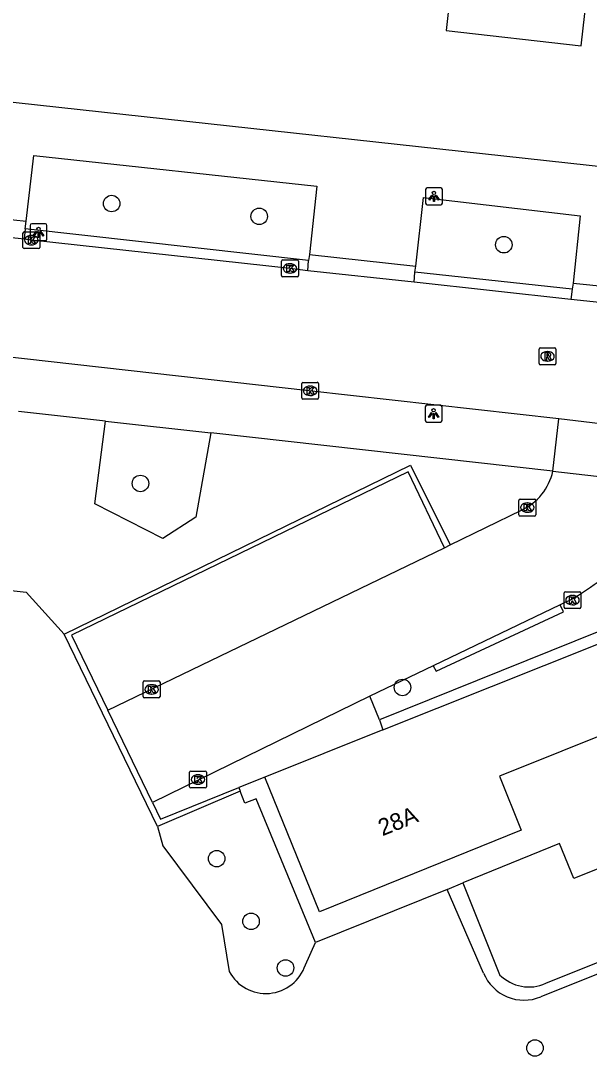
# Model space of a CAD drawing. Extents: x 162186 to 163152, y 385513 to 386513.
# Drawn here: x 162423.8 to 162457.5, y 385830.8 to 385892.1 of the extents above; entities that cross this region are included whole.
import ezdxf

# ---------------------------------------------------------------- set-up
doc = ezdxf.new("R2010")
doc.units = 0
for name, color, linetype in [('IMGEO_Boom', 7, 'Continuous'), ('IMGEO_Groenvoorziening', 7, 'Continuous'), ('IMGEO_Haag', 7, 'Continuous'), ('IMGEO_Kolk', 7, 'Continuous'), ('IMGEO_Lichtpunt', 7, 'Continuous'), ('IMGEO_Pand', 7, 'Continuous'), ('IMGEO_Pand_nummerreeks', 7, 'Continuous'), ('IMGEO_Rijbaan_lokaal_open', 7, 'Continuous'), ('IMGEO_Rioolput', 7, 'Continuous'), ('IMGEO_Voetpad_open', 7, 'Continuous')]:
    doc.layers.add(name, color=color, linetype=linetype)

msp = doc.modelspace()

# ---------------------------------------------------------------- linework, layer by layer
at = {"layer": 'IMGEO_Boom'}
for centre in [(162429.192, 385881.31), (162437.936, 385880.55), (162452.423, 385878.869), (162430.899, 385864.722), (162446.421, 385852.635), (162435.415, 385842.49), (162437.452, 385838.774), (162439.496, 385836.013), (162454.268, 385831.267)]:
    msp.add_circle(centre, 0.489, dxfattribs=at)
at = {"layer": 'IMGEO_Groenvoorziening'}
for points in [[(162435.069, 385867.716), (162434.189, 385862.726), (162432.232, 385861.455), (162428.205, 385863.511), (162428.82, 385868.415)], [(162422.511, 385858.464), (162424.132, 385858.29), (162426.389, 385855.794)], [(162431.919, 385844.397), (162432.223, 385843.24), (162435.705, 385838.578), (162436.154, 385835.807)], [(162440.669, 385836.199), (162441.277, 385837.517)]]:
    msp.add_lwpolyline(points, dxfattribs=at)
msp.add_arc((162438.329, 385836.957), 2.46, 207.86497, 342.05918, dxfattribs=at)
at = {"layer": 'IMGEO_Haag'}
for points in [[(162426.389, 385855.794), (162446.892, 385865.809), (162449.253, 385861.081)], [(162448.245, 385853.92), (162448.407, 385853.595), (162455.955, 385857.107), (162455.758, 385857.524)], [(162431.919, 385844.397), (162426.389, 385855.794)], [(162436.811, 385846.479), (162431.919, 385844.397)], [(162449.99, 385841.051), (162452.174, 385835.615)], [(162451.226, 385835.71), (162449.058, 385840.671)], [(162454.92, 385835.102), (162458.21, 385836.433), (162460.427, 385837.482), (162460.641, 385837.03), (162458.305, 385835.79)], [(162458.305, 385835.79), (162454.61, 385834.299)]]:
    msp.add_lwpolyline(points, dxfattribs=at)
for centre, radius, start, end in [((162453.62, 385836.688), 2.586, 202.21939, 292.51203), ((162453.914, 385837.321), 2.437, 224.44615, 294.39014)]:
    msp.add_arc(centre, radius, start, end, dxfattribs=at)
at = {"layer": 'IMGEO_Kolk'}
for p, q in [((162423.941, 385878.712), (162423.941, 385879.564)), ((162424.016, 385879.638), (162424.868, 385879.638)), ((162424.942, 385879.564), (162424.942, 385878.712)), ((162424.429, 385879.418), (162424.454, 385879.418)), ((162424.868, 385878.638), (162424.016, 385878.638)), ((162424.452, 385878.858), (162424.427, 385878.858)), ((162439.258, 385877.039), (162439.258, 385877.891)), ((162439.333, 385877.965), (162440.185, 385877.965)), ((162439.746, 385877.745), (162439.771, 385877.745)), ((162440.259, 385877.891), (162440.259, 385877.039)), ((162439.769, 385877.185), (162439.744, 385877.185)), ((162440.185, 385876.965), (162439.333, 385876.965)), ((162440.45, 385869.789), (162440.45, 385870.641)), ((162440.525, 385870.715), (162441.377, 385870.715)), ((162440.938, 385870.495), (162440.963, 385870.495)), ((162441.451, 385870.641), (162441.451, 385869.789)), ((162441.377, 385869.715), (162440.525, 385869.715)), ((162440.961, 385869.935), (162440.936, 385869.935)), ((162453.314, 385862.867), (162453.314, 385863.719)), ((162453.389, 385863.793), (162454.241, 385863.793)), ((162453.802, 385863.573), (162453.827, 385863.573)), ((162454.315, 385863.719), (162454.315, 385862.867)), ((162453.825, 385863.013), (162453.8, 385863.013)), ((162454.241, 385862.793), (162453.389, 385862.793)), ((162455.993, 385857.384), (162455.993, 385858.236)), ((162456.068, 385858.31), (162456.92, 385858.31)), ((162456.481, 385858.09), (162456.506, 385858.09)), ((162456.994, 385858.236), (162456.994, 385857.384)), ((162456.504, 385857.53), (162456.479, 385857.53)), ((162456.92, 385857.31), (162456.068, 385857.31)), ((162431.058, 385852.093), (162431.058, 385852.945)), ((162431.133, 385853.019), (162431.985, 385853.019)), ((162431.546, 385852.799), (162431.571, 385852.799)), ((162432.059, 385852.945), (162432.059, 385852.093)), ((162431.985, 385852.019), (162431.133, 385852.019)), ((162431.569, 385852.239), (162431.544, 385852.239)), ((162433.883, 385847.681), (162434.735, 385847.681)), ((162433.808, 385846.755), (162433.808, 385847.607)), ((162434.296, 385847.461), (162434.321, 385847.461)), ((162434.809, 385847.607), (162434.809, 385846.755)), ((162434.735, 385846.681), (162433.883, 385846.681)), ((162434.319, 385846.901), (162434.294, 385846.901))]:
    msp.add_line(p, q, dxfattribs=at)
for points in [[(162423.941, 385878.712), (162423.941, 385879.564)], [(162424.016, 385879.638), (162424.868, 385879.638)], [(162424.942, 385879.564), (162424.942, 385878.712)], [(162424.262, 385879.338), (162424.385, 385879.338), (162424.385, 385879.187), (162424.515, 385879.338), (162424.679, 385879.338), (162424.533, 385879.187), (162424.686, 385878.938), (162424.534, 385878.938), (162424.449, 385879.102), (162424.385, 385879.035), (162424.385, 385878.938), (162424.262, 385878.938), (162424.262, 385879.338)], [(162424.868, 385878.638), (162424.016, 385878.638)], [(162439.258, 385877.039), (162439.258, 385877.891)], [(162439.333, 385877.965), (162440.185, 385877.965)], [(162440.259, 385877.891), (162440.259, 385877.039)], [(162439.579, 385877.665), (162439.702, 385877.665), (162439.702, 385877.514), (162439.832, 385877.665), (162439.996, 385877.665), (162439.85, 385877.514), (162440.003, 385877.265), (162439.851, 385877.265), (162439.766, 385877.429), (162439.702, 385877.362), (162439.702, 385877.265), (162439.579, 385877.265), (162439.579, 385877.665)], [(162440.185, 385876.965), (162439.333, 385876.965)], [(162440.45, 385869.789), (162440.45, 385870.641)], [(162440.525, 385870.715), (162441.377, 385870.715)], [(162440.771, 385870.415), (162440.894, 385870.415), (162440.894, 385870.264), (162441.024, 385870.415), (162441.188, 385870.415), (162441.042, 385870.264), (162441.195, 385870.015), (162441.043, 385870.015), (162440.958, 385870.179), (162440.894, 385870.112), (162440.894, 385870.015), (162440.771, 385870.015), (162440.771, 385870.415)], [(162441.451, 385870.641), (162441.451, 385869.789)], [(162441.377, 385869.715), (162440.525, 385869.715)], [(162453.314, 385862.867), (162453.314, 385863.719)], [(162453.389, 385863.793), (162454.241, 385863.793)], [(162454.315, 385863.719), (162454.315, 385862.867)], [(162453.635, 385863.493), (162453.758, 385863.493), (162453.758, 385863.342), (162453.888, 385863.493), (162454.052, 385863.493), (162453.906, 385863.342), (162454.059, 385863.093), (162453.907, 385863.093), (162453.822, 385863.257), (162453.758, 385863.19), (162453.758, 385863.093), (162453.635, 385863.093), (162453.635, 385863.493)], [(162454.241, 385862.793), (162453.389, 385862.793)], [(162455.993, 385857.384), (162455.993, 385858.236)], [(162456.068, 385858.31), (162456.92, 385858.31)], [(162456.994, 385858.236), (162456.994, 385857.384)], [(162456.314, 385858.01), (162456.437, 385858.01), (162456.437, 385857.859), (162456.567, 385858.01), (162456.731, 385858.01), (162456.585, 385857.859), (162456.738, 385857.61), (162456.586, 385857.61), (162456.501, 385857.774), (162456.437, 385857.707), (162456.437, 385857.61), (162456.314, 385857.61), (162456.314, 385858.01)], [(162456.92, 385857.31), (162456.068, 385857.31)], [(162431.058, 385852.093), (162431.058, 385852.945)], [(162431.133, 385853.019), (162431.985, 385853.019)], [(162431.379, 385852.719), (162431.502, 385852.719), (162431.502, 385852.568), (162431.632, 385852.719), (162431.796, 385852.719), (162431.65, 385852.568), (162431.803, 385852.319), (162431.651, 385852.319), (162431.566, 385852.483), (162431.502, 385852.416), (162431.502, 385852.319), (162431.379, 385852.319), (162431.379, 385852.719)], [(162432.059, 385852.945), (162432.059, 385852.093)], [(162431.985, 385852.019), (162431.133, 385852.019)], [(162433.883, 385847.681), (162434.735, 385847.681)], [(162433.808, 385846.755), (162433.808, 385847.607)], [(162434.129, 385847.381), (162434.252, 385847.381), (162434.252, 385847.23), (162434.382, 385847.381), (162434.546, 385847.381), (162434.4, 385847.23), (162434.553, 385846.981), (162434.401, 385846.981), (162434.316, 385847.145), (162434.252, 385847.078), (162434.252, 385846.981), (162434.129, 385846.981), (162434.129, 385847.381)], [(162434.809, 385847.607), (162434.809, 385846.755)], [(162434.735, 385846.681), (162433.883, 385846.681)]]:
    msp.add_lwpolyline(points, dxfattribs=at)
for centre, start, end in [((162424.018, 385879.562), 91.55205, 178.44795), ((162424.018, 385879.562), 91.55205, 178.44795), ((162424.866, 385879.562), 1.55205, 88.44795), ((162424.866, 385879.562), 1.55205, 88.44795), ((162424.018, 385878.714), 181.55205, 268.44795), ((162424.018, 385878.714), 181.55205, 268.44795), ((162424.866, 385878.714), 271.55205, 358.44795), ((162424.866, 385878.714), 271.55205, 358.44795), ((162439.335, 385877.889), 91.55205, 178.44795), ((162439.335, 385877.889), 91.55205, 178.44795), ((162440.183, 385877.889), 1.55205, 88.44795), ((162440.183, 385877.889), 1.55205, 88.44795), ((162439.335, 385877.041), 181.55205, 268.44795), ((162439.335, 385877.041), 181.55205, 268.44795), ((162440.183, 385877.041), 271.55205, 358.44795), ((162440.183, 385877.041), 271.55205, 358.44795), ((162440.527, 385870.639), 91.55205, 178.44795), ((162440.527, 385870.639), 91.55205, 178.44795), ((162441.375, 385870.639), 1.55205, 88.44795), ((162441.375, 385870.639), 1.55205, 88.44795), ((162440.527, 385869.791), 181.55205, 268.44795), ((162440.527, 385869.791), 181.55205, 268.44795), ((162441.375, 385869.791), 271.55205, 358.44795), ((162441.375, 385869.791), 271.55205, 358.44795), ((162453.391, 385863.717), 91.55205, 178.44795), ((162453.391, 385863.717), 91.55205, 178.44795), ((162454.239, 385863.717), 1.55205, 88.44795), ((162454.239, 385863.717), 1.55205, 88.44795), ((162453.391, 385862.869), 181.55205, 268.44795), ((162453.391, 385862.869), 181.55205, 268.44795), ((162454.239, 385862.869), 271.55205, 358.44795), ((162454.239, 385862.869), 271.55205, 358.44795), ((162456.07, 385858.234), 91.55205, 178.44795), ((162456.07, 385858.234), 91.55205, 178.44795), ((162456.918, 385858.234), 1.55205, 88.44795), ((162456.918, 385858.234), 1.55205, 88.44795), ((162456.07, 385857.386), 181.55205, 268.44795), ((162456.07, 385857.386), 181.55205, 268.44795), ((162456.918, 385857.386), 271.55205, 358.44795), ((162456.918, 385857.386), 271.55205, 358.44795), ((162431.135, 385852.943), 91.55205, 178.44795), ((162431.135, 385852.943), 91.55205, 178.44795), ((162431.983, 385852.943), 1.55205, 88.44795), ((162431.983, 385852.943), 1.55205, 88.44795), ((162431.135, 385852.095), 181.55205, 268.44795), ((162431.135, 385852.095), 181.55205, 268.44795), ((162431.983, 385852.095), 271.55205, 358.44795), ((162431.983, 385852.095), 271.55205, 358.44795), ((162433.885, 385847.605), 91.55205, 178.44795), ((162433.885, 385847.605), 91.55205, 178.44795), ((162434.733, 385847.605), 1.55205, 88.44795), ((162434.733, 385847.605), 1.55205, 88.44795), ((162433.885, 385846.757), 181.55205, 268.44795), ((162433.885, 385846.757), 181.55205, 268.44795), ((162434.733, 385846.757), 271.55205, 358.44795), ((162434.733, 385846.757), 271.55205, 358.44795)]:
    msp.add_arc(centre, 0.0765, start, end, dxfattribs=at)
for centre, major_axis, ratio, start_param, end_param in [((162424.428, 385879.138), (-0.387, 0.002), 0.722429, 4.712389, 7.853982), ((162424.453, 385879.138), (-0.39, 0.002), 0.717154, 1.570796, 4.712389), ((162439.745, 385877.465), (-0.387, 0.002), 0.722429, 4.712389, 7.853982), ((162439.77, 385877.465), (-0.39, 0.002), 0.717154, 1.570796, 4.712389), ((162440.937, 385870.215), (-0.387, 0.002), 0.722429, 4.712389, 7.853982), ((162440.962, 385870.215), (-0.39, 0.002), 0.717154, 1.570796, 4.712389), ((162453.801, 385863.293), (-0.387, 0.002), 0.722429, 4.712389, 7.853982), ((162453.826, 385863.293), (-0.39, 0.002), 0.717154, 1.570796, 4.712389), ((162456.48, 385857.81), (-0.387, 0.002), 0.722429, 4.712389, 7.853982), ((162456.505, 385857.81), (-0.39, 0.002), 0.717154, 1.570796, 4.712389), ((162431.545, 385852.519), (-0.387, 0.002), 0.722429, 4.712389, 7.853982), ((162431.57, 385852.519), (-0.39, 0.002), 0.717154, 1.570796, 4.712389), ((162434.295, 385847.181), (-0.387, 0.002), 0.722429, 4.712389, 7.853982), ((162434.32, 385847.181), (-0.39, 0.002), 0.717154, 1.570796, 4.712389)]:
    msp.add_ellipse(centre, major_axis=major_axis, ratio=ratio, start_param=start_param, end_param=end_param, dxfattribs=at)
at = {"layer": 'IMGEO_Lichtpunt'}
for p, q in [((162447.787, 385882.144), (162447.787, 385881.337)), ((162447.787, 385882.144), (162447.787, 385881.337)), ((162448.689, 385882.239), (162447.881, 385882.239)), ((162448.689, 385882.239), (162447.881, 385882.239)), ((162448.783, 385881.337), (162448.783, 385882.144)), ((162448.783, 385881.337), (162448.783, 385882.144)), ((162447.881, 385881.243), (162448.689, 385881.243)), ((162447.881, 385881.243), (162448.689, 385881.243)), ((162424.364, 385880.012), (162424.364, 385879.205)), ((162424.364, 385880.012), (162424.364, 385879.205)), ((162425.266, 385880.107), (162424.458, 385880.107)), ((162425.266, 385880.107), (162424.458, 385880.107)), ((162425.36, 385879.205), (162425.36, 385880.012)), ((162425.36, 385879.205), (162425.36, 385880.012)), ((162424.458, 385879.111), (162425.266, 385879.111)), ((162424.458, 385879.111), (162425.266, 385879.111)), ((162447.768, 385869.26), (162447.768, 385868.453)), ((162447.768, 385869.26), (162447.768, 385868.453)), ((162448.67, 385869.355), (162447.862, 385869.355)), ((162448.67, 385869.355), (162447.862, 385869.355)), ((162448.764, 385868.453), (162448.764, 385869.26)), ((162448.764, 385868.453), (162448.764, 385869.26)), ((162447.862, 385868.359), (162448.67, 385868.359)), ((162447.862, 385868.359), (162448.67, 385868.359))]:
    msp.add_line(p, q, dxfattribs=at)
for points in [[(162448.161, 385881.808), (162448.2, 385881.78), (162448.012, 385881.518), (162447.974, 385881.545), (162448.161, 385881.808)], [(162448.263, 385881.76), (162448.31, 385881.76), (162448.31, 385881.438), (162448.263, 385881.438), (162448.263, 385881.76)], [(162448.373, 385881.78), (162448.411, 385881.807), (162448.598, 385881.545), (162448.559, 385881.517), (162448.373, 385881.78)], [(162424.738, 385879.676), (162424.777, 385879.648), (162424.589, 385879.386), (162424.551, 385879.413), (162424.738, 385879.676)], [(162424.84, 385879.628), (162424.887, 385879.628), (162424.887, 385879.306), (162424.84, 385879.306), (162424.84, 385879.628)], [(162424.95, 385879.648), (162424.988, 385879.675), (162425.175, 385879.413), (162425.136, 385879.385), (162424.95, 385879.648)], [(162448.142, 385868.924), (162448.181, 385868.896), (162447.993, 385868.634), (162447.955, 385868.661), (162448.142, 385868.924)], [(162448.244, 385868.876), (162448.291, 385868.876), (162448.291, 385868.554), (162448.244, 385868.554), (162448.244, 385868.876)], [(162448.354, 385868.896), (162448.392, 385868.923), (162448.579, 385868.661), (162448.54, 385868.633), (162448.354, 385868.896)]]:
    msp.add_lwpolyline(points, dxfattribs=at)
for centre in [(162448.286, 385881.942), (162424.863, 385879.81), (162448.267, 385869.058)]:
    msp.add_circle(centre, 0.0994, dxfattribs=at)
for centre, start, end in [((162447.881, 385882.144), 90, 180), ((162447.881, 385882.144), 90, 180), ((162448.689, 385882.144), 0, 90), ((162448.689, 385882.144), 0, 90), ((162447.881, 385881.337), 180, 270), ((162447.881, 385881.337), 180, 270), ((162448.689, 385881.337), 270, 0), ((162448.689, 385881.337), 270, 360), ((162424.458, 385880.012), 90, 180), ((162424.458, 385880.012), 90, 180), ((162425.266, 385880.012), 0, 90), ((162425.266, 385880.012), 0, 90), ((162424.458, 385879.205), 180, 270), ((162424.458, 385879.205), 180, 270), ((162425.266, 385879.205), 270, 0), ((162425.266, 385879.205), 270, 360), ((162447.862, 385869.26), 90, 180), ((162447.862, 385869.26), 90, 180), ((162448.67, 385869.26), 0, 90), ((162448.67, 385869.26), 0, 90), ((162447.862, 385868.453), 180, 270), ((162447.862, 385868.453), 180, 270), ((162448.67, 385868.453), 270, 0), ((162448.67, 385868.453), 270, 360)]:
    msp.add_arc(centre, 0.0946, start, end, dxfattribs=at)
at = {"layer": 'IMGEO_Pand'}
for points in [[(162446.085, 385897.497), (162445.861, 385895.479), (162446.355, 385895.424), (162446.498, 385896.709), (162449.539, 385896.369), (162449.001, 385891.561), (162457.013, 385890.665), (162457.873, 385898.347)], [(162445.262, 385850.116), (162461.246, 385856.505), (162463.148, 385851.777), (162452.16, 385847.368), (162453.457, 385844.186), (162441.498, 385839.342), (162438.258, 385847.316)], [(162445.262, 385850.116), (162438.258, 385847.316)]]:
    msp.add_lwpolyline(points, dxfattribs=at)
at = {"layer": 'IMGEO_Rijbaan_lokaal_open'}
for points in [[(162424.007, 385879.203), (162417.429, 385879.917)], [(162440.82, 385877.32), (162439.759, 385877.463), (162424.443, 385879.139), (162424.007, 385879.203)], [(162447.106, 385876.652), (162440.82, 385877.32)], [(162456.393, 385875.632), (162447.106, 385876.652)], [(162460.916, 385875.156), (162456.393, 385875.632)], [(162455.682, 385868.558), (162440.872, 385870.217), (162422.429, 385872.276), (162421.51, 385872.384)], [(162462.266, 385867.766), (162455.682, 385868.558)], [(162455.327, 385865.45), (162461.372, 385864.76)], [(162449.253, 385861.081), (162453.48, 385863.147)], [(162428.967, 385851.294), (162448.905, 385860.911)], [(162448.905, 385860.911), (162449.253, 385861.081)], [(162455.758, 385857.524), (162448.245, 385853.92)], [(162456.126, 385857.7), (162455.758, 385857.524)], [(162448.245, 385853.92), (162444.479, 385852.114)], [(162444.479, 385852.114), (162431.616, 385845.817)], [(162431.616, 385845.817), (162428.967, 385851.294)]]:
    msp.add_lwpolyline(points, dxfattribs=at)
for centre, radius, start, end in [((162452.096, 385866.149), 3.306, 294.7479, 347.79306), ((162450.511, 385868.558), 12.224, 297.34734, 318.2622)]:
    msp.add_arc(centre, radius, start, end, dxfattribs=at)
at = {"layer": 'IMGEO_Rioolput'}
for p, q in [((162454.51, 385871.83), (162454.51, 385872.682)), ((162454.585, 385872.756), (162455.437, 385872.756)), ((162454.998, 385872.536), (162455.023, 385872.536)), ((162455.511, 385872.682), (162455.511, 385871.83)), ((162455.437, 385871.756), (162454.585, 385871.756)), ((162455.021, 385871.976), (162454.996, 385871.976))]:
    msp.add_line(p, q, dxfattribs=at)
for points in [[(162454.51, 385871.83), (162454.51, 385872.682)], [(162454.585, 385872.756), (162455.437, 385872.756)], [(162455.099, 385872.454), (162454.847, 385872.456), (162454.847, 385872.056)], [(162454.847, 385872.056), (162454.971, 385872.056), (162454.971, 385872.218), (162454.982, 385872.218)], [(162455.025, 385872.375), (162454.971, 385872.375), (162454.971, 385872.294)], [(162454.971, 385872.294), (162455.023, 385872.294)], [(162455.029, 385872.189), (162455.1, 385872.056), (162455.24, 385872.056), (162455.175, 385872.182)], [(162455.511, 385872.682), (162455.511, 385871.83)], [(162455.437, 385871.756), (162454.585, 385871.756)]]:
    msp.add_lwpolyline(points, dxfattribs=at)
for centre, radius, start, end in [((162454.587, 385872.68), 0.0765, 91.55205, 178.44795), ((162454.587, 385872.68), 0.0765, 91.55205, 178.44795), ((162454.981, 385872.165), 0.0533, 26.02933, 88.69889), ((162455.007, 385872.483), 0.19, 274.7715, 282.96867), ((162455.031, 385872.279), 0.0964, 77.00612, 93.18647), ((162455.045, 385872.336), 0.0378, 276.66336, 79.67722), ((162455.098, 385872.344), 0.109, 350.36119, 89.41601), ((162455.096, 385872.344), 0.112, 277.58423, 350.98172), ((162455.08, 385872.129), 0.108, 29.51342, 73.79051), ((162455.435, 385872.68), 0.0765, 1.55205, 88.44795), ((162455.435, 385872.68), 0.0765, 1.55205, 88.44795), ((162454.587, 385871.832), 0.0765, 181.55205, 268.44795), ((162454.587, 385871.832), 0.0765, 181.55205, 268.44795), ((162455.435, 385871.832), 0.0765, 271.55205, 358.44795), ((162455.435, 385871.832), 0.0765, 271.55205, 358.44795)]:
    msp.add_arc(centre, radius, start, end, dxfattribs=at)
for centre, major_axis, ratio, start_param, end_param in [((162454.997, 385872.256), (-0.387, 0.002), 0.722429, 4.712389, 7.853982), ((162455.022, 385872.256), (-0.39, 0.002), 0.717154, 1.570796, 4.712389)]:
    msp.add_ellipse(centre, major_axis=major_axis, ratio=ratio, start_param=start_param, end_param=end_param, dxfattribs=at)
at = {"layer": 'IMGEO_Voetpad_open'}
for points in [[(162483.845, 385880.672), (162315.549, 385899.101)], [(162424.129, 385880.261), (162424.577, 385884.148), (162441.353, 385882.337), (162440.921, 385878.293)], [(162447.213, 385877.606), (162447.667, 385881.661), (162456.955, 385880.584), (162456.539, 385876.585)], [(162417.532, 385880.979), (162424.129, 385880.261)], [(162424.073, 385879.808), (162424.129, 385880.261)], [(162424.073, 385879.808), (162424.007, 385879.203)], [(162440.862, 385877.944), (162424.073, 385879.808)], [(162440.82, 385877.32), (162440.862, 385877.944)], [(162440.921, 385878.293), (162440.862, 385877.944)], [(162440.921, 385878.293), (162447.213, 385877.606)], [(162447.106, 385876.652), (162447.154, 385877.239)], [(162447.154, 385877.239), (162447.213, 385877.606)], [(162456.475, 385876.234), (162447.154, 385877.239)], [(162456.539, 385876.585), (162456.475, 385876.234)], [(162456.539, 385876.585), (162461.029, 385876.13)], [(162456.475, 385876.234), (162456.393, 385875.632)], [(162428.82, 385868.415), (162423.673, 385868.991)], [(162455.327, 385865.45), (162455.682, 385868.558)], [(162428.82, 385868.415), (162435.069, 385867.716)], [(162455.327, 385865.45), (162435.069, 385867.716)], [(162448.905, 385860.911), (162446.755, 385865.403), (162426.822, 385855.729), (162428.967, 385851.294)], [(162459.632, 385860.42), (162460.995, 385857.126), (162445.057, 385850.713)], [(162445.057, 385850.713), (162444.479, 385852.114)], [(162445.057, 385850.713), (162445.262, 385850.116)], [(162467.102, 385850.665), (162466.127, 385850.715), (162466.15, 385850.983), (162462.918, 385849.728), (162464.217, 385846.364), (162462.552, 385845.701), (162463.303, 385844.028), (162456.562, 385841.317), (162455.713, 385843.386), (162449.99, 385841.051)], [(162438.258, 385847.316), (162436.72, 385846.71)], [(162431.616, 385845.817), (162432.093, 385844.831), (162436.72, 385846.71)], [(162436.72, 385846.71), (162436.811, 385846.479)], [(162441.277, 385837.517), (162437.76, 385846.027), (162437.09, 385845.776), (162436.811, 385846.479)], [(162449.058, 385840.671), (162449.99, 385841.051)], [(162449.058, 385840.671), (162441.277, 385837.517)]]:
    msp.add_lwpolyline(points, dxfattribs=at)

# ---------------------------------------------------------------- texts
at = {"layer": 'IMGEO_Pand_nummerreeks'}
msp.add_text('28A', height=1, rotation=21.92467, dxfattribs=at).set_placement((162445.229, 385843.811))

doc.saveas('drawing.dxf')
